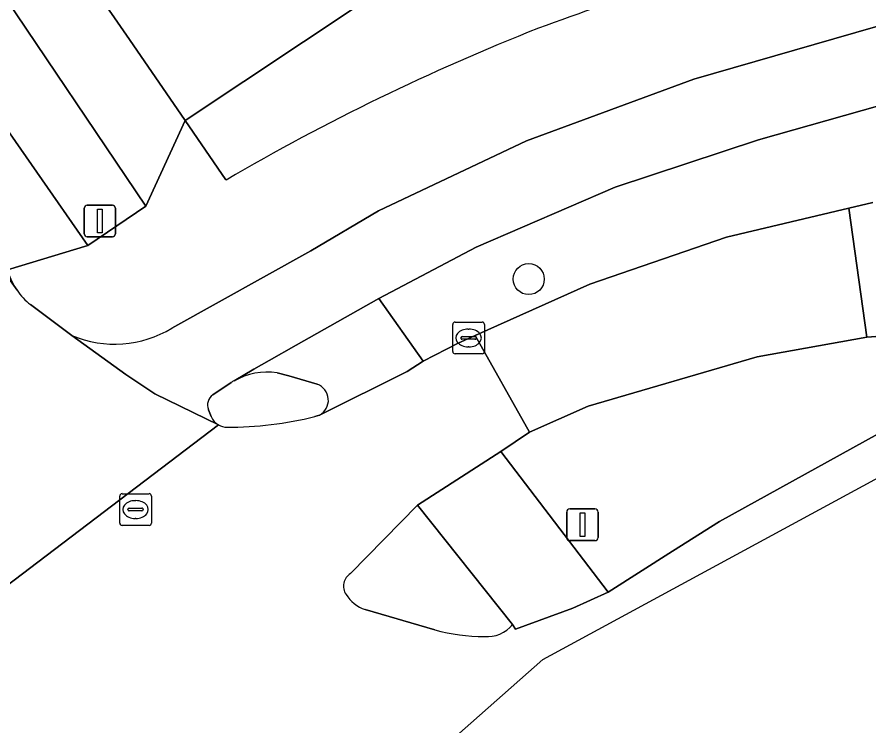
# Model space of a CAD drawing. Extents: x 159888 to 160761, y 384031 to 384750.
# Drawn here: x 160392.88 to 160419.72, y 384132.05 to 384154.38 of the extents above; entities that cross this region are included whole.
import ezdxf

# ---------------------------------------------------------------- set-up
doc = ezdxf.new("R2010")
doc.units = 0
for name, color, linetype in [('IMGEO_Berm_open', 7, 'Continuous'), ('IMGEO_Boom', 7, 'Continuous'), ('IMGEO_Erf', 7, 'Continuous'), ('IMGEO_Fietspad_open', 7, 'Continuous'), ('IMGEO_Groenvoorziening', 7, 'Continuous'), ('IMGEO_Kolk', 7, 'Continuous'), ('IMGEO_Lichtmast', 7, 'Continuous'), ('IMGEO_Parkeervlak_open', 7, 'Continuous'), ('IMGEO_Rijbaan_lokaal_gesloten', 7, 'Continuous'), ('IMGEO_Rioolput', 7, 'Continuous'), ('IMGEO_Verkeerseiland_gesloten', 7, 'Continuous'), ('IMGEO_Verkeerseiland_open', 7, 'Continuous'), ('IMGEO_Voetpad_open', 7, 'Continuous')]:
    doc.layers.add(name, color=color, linetype=linetype)

msp = doc.modelspace()

# ---------------------------------------------------------------- linework, layer by layer
at = {"layer": 'IMGEO_Berm_open'}
msp.add_lwpolyline([(160421.097, 384151.881), (160416.241, 384150.508), (160411.719, 384149.018), (160407.348, 384147.131), (160404.278, 384145.513), (160405.674, 384143.534), (160406.779, 384144.106), (160407.311, 384144.344), (160410.928, 384145.961), (160415.227, 384147.438), (160419.085, 384148.352), (160419.834, 384148.53)], dxfattribs=at)
msp.add_lwpolyline([(160421.106, 384141.855), (160420.642, 384144.368), (160419.645, 384144.289), (160416.19, 384143.677), (160410.869, 384142.119), (160409.025, 384141.303), (160408.116, 384140.69), (160411.501, 384136.264), (160413.523, 384137.551), (160415.008, 384138.484)], close=True, dxfattribs=at)
at = {"layer": 'IMGEO_Boom'}
msp.add_circle((160408.998, 384146.122), 0.489, dxfattribs=at)
at = {"layer": 'IMGEO_Erf'}
msp.add_lwpolyline([(160416.754, 384163.478), (160415.675, 384164.808), (160415.333, 384165.23), (160390.189, 384195.245), (160389.837, 384195.662), (160374.65, 384185.092), (160396.428, 384153.672), (160398.179, 384151.117)], close=True, dxfattribs=at)
at = {"layer": 'IMGEO_Fietspad_open'}
for points in [[(160399.716, 384142.915), (160400.343, 384143.286), (160400.825, 384143.559), (160401.674, 384144.039), (160404.278, 384145.513), (160407.348, 384147.131), (160411.719, 384149.018), (160416.241, 384150.508), (160421.097, 384151.881), (160427.759, 384153.215), (160498.671, 384161.716)], [(160420.542, 384154.247), (160414.196, 384152.415), (160408.933, 384150.481), (160404.263, 384148.273), (160402.131, 384147.008), (160397.757, 384144.577)], [(160394.61, 384144.343), (160396.309, 384143.114), (160397.218, 384142.511), (160399.227, 384141.528)], [(160399.049, 384142.48), (160399.627, 384142.863)], [(160398.996, 384141.789), (160398.908, 384142.006)]]:
    msp.add_lwpolyline(points, dxfattribs=at)
for centre, radius, start, end in [((160395.953, 384147.555), 3.482, 247.304, 301.201), ((160400.272, 384141.862), 1.191, 117.8163, 122.7766), ((160399.279, 384142.154), 0.399, 125.1466, 201.7212), ((160399.503, 384142.005), 0.551, 203.058, 239.9634)]:
    msp.add_arc(centre, radius, start, end, dxfattribs=at)
at = {"layer": 'IMGEO_Groenvoorziening'}
msp.add_lwpolyline([(160417.322, 384156.63), (160416.894, 384158.409), (160418.889, 384158.907), (160418.01, 384161.931), (160416.754, 384163.478), (160398.179, 384151.117), (160399.463, 384149.243)], dxfattribs=at)
msp.add_lwpolyline([(160392.216, 384155.422), (160390.276, 384154.105), (160395.116, 384147.175), (160396.939, 384148.42)], close=True, dxfattribs=at)
for centre, radius, start, end in [((160446.869, 384052.148), 108.579, 105.79056, 110.24135), ((160435.692, 384087.167), 71.874, 111.54012, 120.26885)]:
    msp.add_arc(centre, radius, start, end, dxfattribs=at)
at = {"layer": 'IMGEO_Kolk'}
for p, q in [((160406.679, 384144.767), (160407.531, 384144.767)), ((160406.604, 384143.841), (160406.604, 384144.693)), ((160407.092, 384144.547), (160407.117, 384144.547)), ((160407.605, 384144.693), (160407.605, 384143.841)), ((160406.863, 384144.261), (160406.863, 384144.273)), ((160407.301, 384144.224), (160406.903, 384144.224)), ((160406.906, 384144.31), (160407.304, 384144.31)), ((160407.347, 384144.273), (160407.347, 384144.261)), ((160407.115, 384143.987), (160407.09, 384143.987)), ((160407.531, 384143.767), (160406.679, 384143.767))]:
    msp.add_line(p, q, dxfattribs=at)
for points in [[(160406.679, 384144.767), (160407.531, 384144.767)], [(160406.604, 384143.841), (160406.604, 384144.693)], [(160407.605, 384144.693), (160407.605, 384143.841)], [(160407.531, 384143.767), (160406.679, 384143.767)]]:
    msp.add_lwpolyline(points, dxfattribs=at)
for centre, radius, start, end in [((160406.681, 384144.691), 0.0765, 91.552, 178.448), ((160406.681, 384144.691), 0.0765, 91.552, 178.448), ((160407.529, 384144.691), 0.0765, 1.552, 88.448), ((160407.529, 384144.691), 0.0765, 1.552, 88.448), ((160406.903, 384144.27), 0.0403, 85.8775, 175.7526), ((160406.9, 384144.26), 0.0366, 178.938, 274.7102), ((160407.304, 384144.267), 0.043, 264.8664, 352.4533), ((160407.308, 384144.272), 0.0386, 1.7309, 96.639), ((160406.681, 384143.843), 0.0765, 181.552, 268.448), ((160406.681, 384143.843), 0.0765, 181.552, 268.448), ((160407.529, 384143.843), 0.0765, 271.552, 358.448), ((160407.529, 384143.843), 0.0765, 271.552, 358.448)]:
    msp.add_arc(centre, radius, start, end, dxfattribs=at)
for centre, major_axis, ratio, start_param, end_param in [((160407.091, 384144.267), (-0.387, 0.002), 0.722429, 4.712389, 7.853982), ((160407.116, 384144.267), (-0.39, 0.002), 0.717154, 1.570796, 4.712389)]:
    msp.add_ellipse(centre, major_axis=major_axis, ratio=ratio, start_param=start_param, end_param=end_param, dxfattribs=at)
at = {"layer": 'IMGEO_Lichtmast'}
for p, q in [((160394.994, 384147.552), (160394.994, 384148.352)), ((160394.994, 384148.352), (160394.994, 384147.552)), ((160395.094, 384148.452), (160395.884, 384148.452)), ((160395.884, 384148.452), (160395.094, 384148.452)), ((160395.984, 384148.352), (160395.984, 384147.552)), ((160395.984, 384147.552), (160395.984, 384148.352)), ((160395.884, 384147.452), (160395.094, 384147.452)), ((160395.094, 384147.452), (160395.884, 384147.452)), ((160410.295, 384138.883), (160411.085, 384138.883)), ((160411.085, 384138.883), (160410.295, 384138.883)), ((160410.195, 384137.983), (160410.195, 384138.783)), ((160410.195, 384138.783), (160410.195, 384137.983)), ((160411.185, 384138.783), (160411.185, 384137.983)), ((160411.185, 384137.983), (160411.185, 384138.783)), ((160411.085, 384137.883), (160410.295, 384137.883)), ((160410.295, 384137.883), (160411.085, 384137.883))]:
    msp.add_line(p, q, dxfattribs=at)
for points in [[(160395.414, 384148.327), (160395.564, 384148.327), (160395.564, 384147.577), (160395.414, 384147.577), (160395.414, 384148.327)], [(160410.615, 384138.758), (160410.765, 384138.758), (160410.765, 384138.008), (160410.615, 384138.008), (160410.615, 384138.758)]]:
    msp.add_lwpolyline(points, dxfattribs=at)
for centre, start, end in [((160395.094, 384148.352), 90, 180), ((160395.094, 384148.352), 90, 180), ((160395.884, 384148.352), 0, 90), ((160395.884, 384148.352), 360, 90), ((160395.094, 384147.552), 180, 270), ((160395.094, 384147.552), 180, 270), ((160395.884, 384147.552), 270, 0), ((160395.884, 384147.552), 270, 0), ((160410.295, 384138.783), 90, 180), ((160410.295, 384138.783), 90, 180), ((160411.085, 384138.783), 0, 90), ((160411.085, 384138.783), 360, 90), ((160410.295, 384137.983), 180, 270), ((160410.295, 384137.983), 180, 270), ((160411.085, 384137.983), 270, 0), ((160411.085, 384137.983), 270, 0)]:
    msp.add_arc(centre, 0.1, start, end, dxfattribs=at)
at = {"layer": 'IMGEO_Parkeervlak_open'}
msp.add_lwpolyline([(160372.786, 384174.83), (160392.514, 384146.283), (160392.881, 384145.769)], dxfattribs=at)
msp.add_arc((160394.655, 384147.01), 2.165, 198.0787, 214.9708, dxfattribs=at)
at = {"layer": 'IMGEO_Rijbaan_lokaal_gesloten'}
for points in [[(160419.834, 384148.53), (160419.085, 384148.352), (160419.645, 384144.289), (160420.642, 384144.368)], [(160392.881, 384145.769), (160392.514, 384146.283), (160388.361, 384143.475), (160388.539, 384143.217), (160389.294, 384142.124), (160390.81, 384139.904)], [(160399.227, 384141.528), (160397.218, 384142.511), (160396.309, 384143.114), (160394.61, 384144.343), (160393.304, 384145.317)], [(160403.386, 384136.845), (160405.497, 384139.001), (160408.116, 384140.69), (160409.025, 384141.303), (160407.311, 384144.344), (160406.779, 384144.106), (160405.674, 384143.534), (160405.173, 384143.208), (160402.406, 384141.833), (160402.261, 384141.789)], [(160396.968, 384125.797), (160395.819, 384123.596), (160394.514, 384121.573), (160394.072, 384120.978), (160394.994, 384120.252), (160397.837, 384123.866), (160404.732, 384129.969), (160409.439, 384134.137), (160427.128, 384143.73)], [(160425.391, 384143.821), (160421.106, 384141.855), (160415.008, 384138.484), (160413.523, 384137.551), (160411.501, 384136.264), (160410.383, 384135.758), (160408.582, 384135.097), (160408.487, 384135.243)], [(160391.842, 384136.884), (160391.992, 384136.037), (160399.227, 384141.528)], [(160399.227, 384141.528), (160391.992, 384136.037)], [(160406.044, 384135.075), (160403.849, 384135.711)]]:
    msp.add_lwpolyline(points, dxfattribs=at)
msp.add_lwpolyline([(160419.645, 384144.289), (160419.085, 384148.352), (160415.227, 384147.438), (160410.928, 384145.961), (160407.311, 384144.344), (160409.025, 384141.303), (160410.869, 384142.119), (160416.19, 384143.677)], close=True, dxfattribs=at)
for centre, radius, start, end in [((160394.653, 384147.003), 2.16, 214.8614, 231.3421), ((160399.501, 384153.027), 11.572, 269.9467, 283.7992), ((160399.502, 384142.008), 0.553, 240.2011, 268.7731), ((160403.625, 384136.45), 0.461, 121.185, 214.3508), ((160404.216, 384136.796), 1.146, 211.9503, 251.3099), ((160407.685, 384135.883), 1.026, 265.2238, 321.3759), ((160407.619, 384140.764), 5.903, 254.5244, 269.8138)]:
    msp.add_arc(centre, radius, start, end, dxfattribs=at)
at = {"layer": 'IMGEO_Rioolput'}
for p, q in [((160396.114, 384138.436), (160396.114, 384139.288)), ((160396.189, 384139.362), (160397.041, 384139.362)), ((160396.602, 384139.142), (160396.627, 384139.142)), ((160397.115, 384139.288), (160397.115, 384138.436)), ((160396.373, 384138.856), (160396.373, 384138.868)), ((160396.416, 384138.905), (160396.814, 384138.905)), ((160396.857, 384138.868), (160396.857, 384138.856)), ((160396.811, 384138.819), (160396.413, 384138.819)), ((160396.625, 384138.582), (160396.6, 384138.582)), ((160397.041, 384138.362), (160396.189, 384138.362))]:
    msp.add_line(p, q, dxfattribs=at)
for points in [[(160396.114, 384138.436), (160396.114, 384139.288)], [(160396.189, 384139.362), (160397.041, 384139.362)], [(160397.115, 384139.288), (160397.115, 384138.436)], [(160397.041, 384138.362), (160396.189, 384138.362)]]:
    msp.add_lwpolyline(points, dxfattribs=at)
for centre, radius, start, end in [((160396.191, 384139.286), 0.0765, 91.552, 178.448), ((160396.191, 384139.286), 0.0765, 91.552, 178.448), ((160397.039, 384139.286), 0.0765, 1.552, 88.448), ((160397.039, 384139.286), 0.0765, 1.552, 88.448), ((160396.413, 384138.865), 0.0403, 85.8775, 175.7526), ((160396.41, 384138.855), 0.0366, 178.938, 274.7102), ((160396.814, 384138.862), 0.043, 264.8664, 352.4533), ((160396.818, 384138.867), 0.0386, 1.7309, 96.639), ((160396.191, 384138.438), 0.0765, 181.552, 268.448), ((160396.191, 384138.438), 0.0765, 181.552, 268.448), ((160397.039, 384138.438), 0.0765, 271.552, 358.448), ((160397.039, 384138.438), 0.0765, 271.552, 358.448)]:
    msp.add_arc(centre, radius, start, end, dxfattribs=at)
for centre, major_axis, ratio, start_param, end_param in [((160396.601, 384138.862), (-0.387, 0.002), 0.722429, 4.712389, 7.853982), ((160396.626, 384138.862), (-0.39, 0.002), 0.717154, 1.570796, 4.712389)]:
    msp.add_ellipse(centre, major_axis=major_axis, ratio=ratio, start_param=start_param, end_param=end_param, dxfattribs=at)
at = {"layer": 'IMGEO_Verkeerseiland_gesloten'}
for points in [[(160402.332, 384142.814), (160401.438, 384143.074), (160401.07, 384143.171)], [(160399.627, 384142.863), (160399.049, 384142.48)], [(160398.908, 384142.006), (160398.996, 384141.789)], [(160402.261, 384141.789), (160402.406, 384141.833)]]:
    msp.add_lwpolyline(points, dxfattribs=at)
for centre, radius, start, end in [((160400.774, 384141.027), 2.164, 82.1407, 119.2723), ((160400.272, 384141.862), 1.191, 117.8163, 122.7766), ((160402.149, 384142.307), 0.539, 298.4956, 70.1321), ((160399.279, 384142.154), 0.399, 125.1466, 201.7212), ((160399.503, 384142.005), 0.551, 203.058, 239.9634), ((160399.501, 384153.027), 11.572, 269.9467, 283.7992), ((160399.502, 384142.008), 0.553, 240.2011, 268.7731)]:
    msp.add_arc(centre, radius, start, end, dxfattribs=at)
at = {"layer": 'IMGEO_Verkeerseiland_open'}
for points in [[(160408.487, 384135.243), (160405.497, 384139.001), (160403.386, 384136.845)], [(160403.849, 384135.711), (160406.044, 384135.075)]]:
    msp.add_lwpolyline(points, dxfattribs=at)
for centre, radius, start, end in [((160403.625, 384136.45), 0.461, 121.185, 214.3508), ((160404.216, 384136.796), 1.146, 211.9503, 251.3099), ((160407.685, 384135.883), 1.026, 265.2238, 321.3759), ((160407.619, 384140.764), 5.903, 254.5244, 269.8138)]:
    msp.add_arc(centre, radius, start, end, dxfattribs=at)
at = {"layer": 'IMGEO_Voetpad_open'}
for points in [[(160392.579, 384146.416), (160395.116, 384147.175), (160390.276, 384154.105), (160392.216, 384155.422), (160396.939, 384148.42), (160398.179, 384151.117), (160396.428, 384153.672), (160374.65, 384185.092)], [(160397.757, 384144.577), (160402.131, 384147.008), (160404.263, 384148.273), (160408.933, 384150.481), (160414.196, 384152.415), (160420.542, 384154.247), (160427.484, 384155.614), (160496.618, 384163.892)], [(160399.463, 384149.243), (160398.179, 384151.117), (160396.939, 384148.42), (160395.116, 384147.175), (160392.579, 384146.416), (160392.597, 384146.338)], [(160393.304, 384145.317), (160394.61, 384144.343)], [(160405.674, 384143.534), (160404.278, 384145.513), (160401.674, 384144.039), (160400.825, 384143.559), (160400.343, 384143.286), (160399.716, 384142.915)], [(160402.406, 384141.833), (160405.173, 384143.208), (160405.674, 384143.534)], [(160401.07, 384143.171), (160401.438, 384143.074), (160402.332, 384142.814)]]:
    msp.add_lwpolyline(points, dxfattribs=at)
msp.add_lwpolyline([(160411.501, 384136.264), (160408.116, 384140.69), (160405.497, 384139.001), (160408.487, 384135.243), (160408.582, 384135.097), (160410.383, 384135.758)], close=True, dxfattribs=at)
for centre, radius, start, end in [((160446.869, 384052.148), 108.579, 105.79056, 110.24135), ((160435.692, 384087.167), 71.874, 111.54012, 120.26885), ((160394.655, 384147.01), 2.165, 198.0787, 214.9708), ((160394.653, 384147.003), 2.16, 214.8614, 231.3421), ((160395.953, 384147.555), 3.482, 247.304, 301.201), ((160400.774, 384141.027), 2.164, 82.1407, 119.2723), ((160402.149, 384142.307), 0.539, 298.4956, 70.1321)]:
    msp.add_arc(centre, radius, start, end, dxfattribs=at)

doc.saveas('drawing.dxf')
